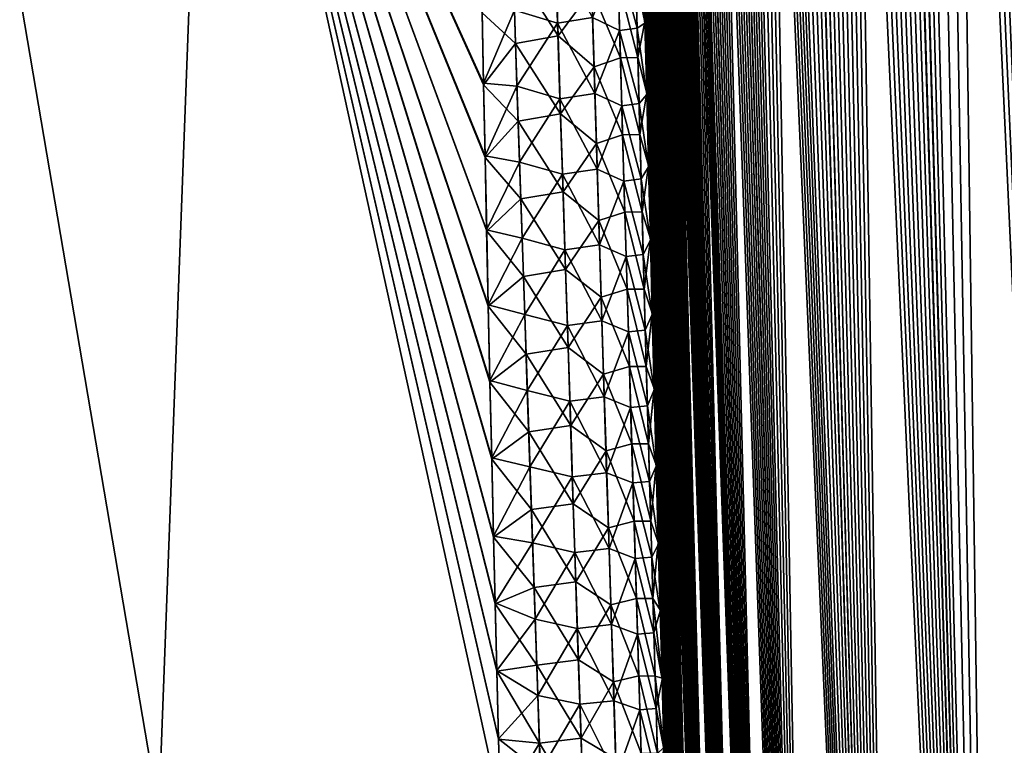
# Model space of a CAD drawing. Header units: metres. Extents: x -109 to 109, y -505 to 40.
# Tile 269 of 331: x 88 to 93.09, y -93.3 to -89.54. Entities that reach past the tile are written whole.
import ezdxf

# ---------------------------------------------------------------- set-up
doc = ezdxf.new("R2010")
doc.units = ezdxf.units.M
doc.layers.add('solid_K244224000C74', color=7, linetype='CONTINUOUS')

msp = doc.modelspace()

# ---------------------------------------------------------------- linework, layer by layer
at = {"layer": 'solid_K244224000C74'}
for points in [[(93.687553, -102.819359, -10.722473), (92.727654, -68.240898, -9.957873), (92.850319, -68.195557, -9.731326)], [(94.380264, -102.819321, 9.522743), (92.856941, -68.193947, 9.719368), (92.734947, -68.23732, 9.944122)], [(93.687553, -102.819359, -10.722473), (92.850319, -68.195557, -9.731326), (92.975037, -68.180695, -9.510736)], [(94.380264, -102.819321, 9.522743), (92.981041, -68.180748, 9.500344), (92.856941, -68.193947, 9.719368)], [(93.687553, -102.819359, -10.722473), (92.975037, -68.180695, -9.510736), (93.103722, -68.195732, -9.292484)], [(94.380264, -102.819321, 9.522743), (93.109276, -68.197083, 9.283277), (92.981041, -68.180748, 9.500344)], [(93.687553, -102.819359, -10.722473), (92.605217, -68.319817, -10.194491), (92.727654, -68.240898, -9.957873)], [(93.687683, -102.819366, 10.722225), (92.734947, -68.23732, 9.944122), (92.613121, -68.31356, 10.178873)], [(93.687683, -102.819366, 10.722225), (94.380264, -102.819321, 9.522743), (92.734947, -68.23732, 9.944122)], [(93.085175, -102.718887, -11.972528), (92.482307, -68.437492, -10.443848), (92.605217, -68.319817, -10.194491)], [(93.687683, -102.819366, 10.722225), (92.613121, -68.31356, 10.178873), (92.49041, -68.428444, 10.427011)], [(93.687553, -102.819359, -10.722473), (93.085175, -102.718887, -11.972528), (92.605217, -68.319817, -10.194491)], [(93.085175, -102.718887, -11.972528), (92.359482, -68.598389, -10.706372), (92.482307, -68.437492, -10.443848)], [(93.687683, -102.819366, 10.722225), (92.49041, -68.428444, 10.427011), (92.367126, -68.587082, 10.689607)], [(93.085175, -102.718887, -11.972528), (92.237717, -68.80648, -10.981615), (92.359482, -68.598389, -10.706372)], [(93.687683, -102.819366, 10.722225), (92.367126, -68.587082, 10.689607), (92.244301, -68.793823, 10.966308)], [(93.085175, -102.718887, -11.972528), (92.177711, -68.929382, -11.123451), (92.237717, -68.80648, -10.981615)], [(93.687683, -102.819366, 10.722225), (92.244301, -68.793823, 10.966308), (92.183815, -68.916214, 11.108828)], [(93.687683, -102.819366, 10.722225), (92.183815, -68.916214, 11.108828), (92.124107, -69.051445, 11.253963)], [(93.085175, -102.718887, -11.972528), (92.118477, -69.065025, -11.267893), (92.177711, -68.929382, -11.123451)], [(93.085175, -102.718887, -11.972528), (92.060333, -69.214005, -11.414376), (92.118477, -69.065025, -11.267893)], [(93.085228, -102.718903, 11.972405), (92.124107, -69.051445, 11.253963), (92.065521, -69.200081, 11.401098)], [(93.085228, -102.718903, 11.972405), (93.687683, -102.819366, 10.722225), (92.124107, -69.051445, 11.253963)], [(92.575287, -102.516273, -13.271167), (92.003227, -69.376099, -11.563077), (92.060333, -69.214005, -11.414376)], [(93.085228, -102.718903, 11.972405), (92.065521, -69.200081, 11.401098), (92.008018, -69.361885, 11.550406)], [(93.085175, -102.718887, -11.972528), (92.575287, -102.516273, -13.271167), (92.060333, -69.214005, -11.414376)], [(92.575287, -102.516273, -13.271167), (91.947357, -69.551849, -11.71372), (92.003227, -69.376099, -11.563077)], [(93.085228, -102.718903, 11.972405), (92.008018, -69.361885, 11.550406), (91.951752, -69.537445, 11.701672)], [(92.575287, -102.516273, -13.271167), (91.892822, -69.741516, -11.866115), (91.947357, -69.551849, -11.71372)], [(93.085228, -102.718903, 11.972405), (91.951752, -69.537445, 11.701672), (91.89682, -69.727036, 11.854755)], [(93.085228, -102.718903, 11.972405), (91.89682, -69.727036, 11.854755), (91.843239, -69.930588, 12.009709)], [(92.575287, -102.516273, -13.271167), (91.839638, -69.945023, -12.020344), (91.892822, -69.741516, -11.866115)], [(93.085228, -102.718903, 11.972405), (91.843239, -69.930588, 12.009709), (91.791153, -70.148834, 12.166296)], [(92.575287, -102.516273, -13.271167), (91.787926, -70.163132, -12.176224), (91.839638, -69.945023, -12.020344)], [(92.575287, -102.516273, -13.271167), (91.737694, -70.39566, -12.333764), (91.787926, -70.163132, -12.176224)], [(93.085228, -102.718903, 11.972405), (91.791153, -70.148834, 12.166296), (91.740585, -70.381607, 12.324515)], [(92.575287, -102.516273, -13.271167), (91.689018, -70.643066, -12.49292), (91.737694, -70.39566, -12.333764)], [(93.085228, -102.718903, 11.972405), (91.740585, -70.381607, 12.324515), (91.691589, -70.629356, 12.484334)], [(92.575287, -102.516273, -13.271167), (91.641975, -70.906036, -12.653593), (91.689018, -70.643066, -12.49292)], [(93.085228, -102.718903, 11.972405), (91.691589, -70.629356, 12.484334), (91.644249, -70.892731, 12.645655)], [(92.575287, -102.516273, -13.271167), (91.596565, -71.184235, -12.81581), (91.641975, -70.906036, -12.653593)], [(92.575294, -102.516273, 13.271149), (91.644249, -70.892731, 12.645655), (91.598572, -71.171425, 12.808501)], [(92.575294, -102.516273, 13.271149), (93.085228, -102.718903, 11.972405), (91.644249, -70.892731, 12.645655)], [(92.161346, -102.208305, -14.616208), (91.552879, -71.478668, -12.979512), (91.596565, -71.184235, -12.81581)], [(92.575294, -102.516273, 13.271149), (91.598572, -71.171425, 12.808501), (91.554619, -71.466408, 12.972818)], [(92.575287, -102.516273, -13.271167), (92.161346, -102.208305, -14.616208), (91.596565, -71.184235, -12.81581)], [(92.575294, -102.516273, 13.271149), (91.554619, -71.466408, 12.972818), (91.512451, -71.777885, 13.138582)], [(92.161346, -102.208305, -14.616208), (91.510941, -71.789551, -13.144675), (91.552879, -71.478668, -12.979512)], [(92.161346, -102.208305, -14.616208), (91.470779, -72.116959, -13.311293), (91.510941, -71.789551, -13.144675)], [(92.575294, -102.516273, 13.271149), (91.512451, -71.777885, 13.138582), (91.472076, -72.105949, 13.305785)], [(92.161346, -102.208305, -14.616208), (91.432487, -72.462158, -13.479303), (91.470779, -72.116959, -13.311293)], [(92.575294, -102.516273, 13.271149), (91.472076, -72.105949, 13.305785), (91.433578, -72.451843, 13.474362)], [(92.161346, -102.208305, -14.616208), (91.40799, -72.701927, -13.592093), (91.432487, -72.462158, -13.479303)], [(92.575294, -102.516273, 13.271149), (91.433578, -72.451843, 13.474362), (91.408966, -72.692101, 13.587521)], [(92.161346, -102.208305, -14.616208), (91.384338, -72.9496, -13.705495), (91.40799, -72.701927, -13.592093)], [(92.575294, -102.516273, 13.271149), (91.408966, -72.692101, 13.587521), (91.385201, -72.940277, 13.701282)], [(92.575294, -102.516273, 13.271149), (91.385201, -72.940277, 13.701282), (91.362312, -73.196869, 13.815616)], [(92.161346, -102.208305, -14.616208), (91.361557, -73.205666, -13.81948), (91.384338, -72.9496, -13.705495)], [(92.575294, -102.516273, 13.271149), (91.362312, -73.196869, 13.815616), (91.34034, -73.462181, 13.930505)], [(92.161346, -102.208305, -14.616208), (91.339684, -73.470436, -13.934031), (91.361557, -73.205666, -13.81948)], [(92.161346, -102.208305, -14.616208), (91.318672, -73.743416, -14.049176), (91.339684, -73.470436, -13.934031)], [(92.575294, -102.516273, 13.271149), (91.34034, -73.462181, 13.930505), (91.319244, -73.73571, 14.045978)], [(92.161346, -102.208305, -14.616208), (91.298576, -74.024963, -14.164884), (91.318672, -73.743416, -14.049176)], [(92.161339, -102.208298, 14.616241), (91.319244, -73.73571, 14.045978), (91.299057, -74.01783, 14.162003)], [(92.161339, -102.208298, 14.616241), (92.575294, -102.516273, 13.271149), (91.319244, -73.73571, 14.045978)], [(91.991692, -102.013245, -15.30547), (91.279404, -74.315659, -14.281111), (91.298576, -74.024963, -14.164884)], [(92.161339, -102.208298, 14.616241), (91.299057, -74.01783, 14.162003), (91.279823, -74.309105, 14.278535)], [(92.161346, -102.208305, -14.616208), (91.991692, -102.013245, -15.30547), (91.298576, -74.024963, -14.164884)], [(91.991692, -102.013245, -15.30547), (91.2612, -74.615837, -14.397833), (91.279404, -74.315659, -14.281111)], [(92.161339, -102.208298, 14.616241), (91.279823, -74.309105, 14.278535), (91.261543, -74.609863, 14.395551)], [(91.991692, -102.013245, -15.30547), (91.243927, -74.924911, -14.515097), (91.2612, -74.615837, -14.397833)], [(92.161339, -102.208298, 14.616241), (91.261543, -74.609863, 14.395551), (91.244209, -74.919533, 14.513095)], [(91.991692, -102.013245, -15.30547), (91.227608, -75.243347, -14.632849), (91.243927, -74.924911, -14.515097)], [(92.161339, -102.208298, 14.616241), (91.244209, -74.919533, 14.513095), (91.227844, -75.238571, 14.631117)], [(92.161339, -102.208298, 14.616241), (91.227844, -75.238571, 14.631117), (91.212486, -75.567635, 14.749548)], [(91.991692, -102.013245, -15.30547), (91.212296, -75.5718, -14.751021), (91.227608, -75.243347, -14.632849)], [(91.991692, -102.013245, -15.30547), (91.198013, -75.910622, -14.869582), (91.212296, -75.5718, -14.751021)], [(91.991684, -102.013237, 15.305506), (91.212486, -75.567635, 14.749548), (91.198158, -75.907059, 14.868356)], [(91.991684, -102.013237, 15.305506), (92.161339, -102.208298, 14.616241), (91.212486, -75.567635, 14.749548)], [(91.847855, -101.790222, -16.005117), (91.184715, -76.259148, -14.9886), (91.198013, -75.910622, -14.869582)], [(91.991684, -102.013237, 15.305506), (91.198158, -75.907059, 14.868356), (91.184822, -76.256195, 14.98761)], [(91.991692, -102.013245, -15.30547), (91.847855, -101.790222, -16.005117), (91.198013, -75.910622, -14.869582)], [(91.847855, -101.790222, -16.005117), (91.17244, -76.61795, -15.107995), (91.184715, -76.259148, -14.9886)], [(91.991684, -102.013237, 15.305506), (91.184822, -76.256195, 14.98761), (91.172516, -76.615616, 15.107229)], [(91.991684, -102.013237, 15.305506), (91.172516, -76.615616, 15.107229), (91.161293, -76.986061, 15.227113)], [(91.847855, -101.790222, -16.005117), (91.16124, -76.987785, -15.227665), (91.17244, -76.61795, -15.107995)], [(91.847855, -101.790222, -16.005117), (91.153564, -77.272713, -15.317557), (91.16124, -76.987785, -15.227665)], [(91.991684, -102.013237, 15.305506), (91.161293, -76.986061, 15.227113), (91.153595, -77.271439, 15.317158)], [(91.847855, -101.790222, -16.005117), (91.146469, -77.56356, -15.407648), (91.153564, -77.272713, -15.317557)], [(91.991684, -102.013237, 15.305506), (91.153595, -77.271439, 15.317158), (91.146492, -77.562737, 15.407394)], [(91.847855, -101.790222, -16.005117), (91.139977, -77.86055, -15.497899), (91.146469, -77.56356, -15.407648)], [(91.991684, -102.013237, 15.305506), (91.146492, -77.562737, 15.407394), (91.139984, -77.860176, 15.497785)], [(91.991684, -102.013237, 15.305506), (91.139984, -77.860176, 15.497785), (91.134102, -78.164101, 15.588267)], [(91.847855, -101.790222, -16.005117), (91.134102, -78.164032, -15.588249), (91.139977, -77.86055, -15.497899)], [(91.847847, -101.790215, 16.005148), (91.134102, -78.164101, 15.588267), (91.12886, -78.474892, 15.67878)], [(91.847855, -101.790222, -16.005117), (91.128868, -78.474373, -15.678636), (91.134102, -78.164032, -15.588249)], [(91.847847, -101.790215, 16.005148), (91.991684, -102.013237, 15.305506), (91.134102, -78.164101, 15.588267)], [(91.847847, -101.790215, 16.005148), (91.12886, -78.474892, 15.67878), (91.124283, -78.792862, 15.769264)], [(91.730461, -101.537865, -16.715139), (91.12429, -78.791916, -15.769001), (91.128868, -78.474373, -15.678636)], [(91.847855, -101.790222, -16.005117), (91.730461, -101.537865, -16.715139), (91.128868, -78.474373, -15.678636)], [(91.847847, -101.790215, 16.005148), (91.124283, -78.792862, 15.769264), (91.120331, -79.117493, 15.859822)], [(91.730461, -101.537865, -16.715139), (91.120346, -79.116112, -15.859447), (91.12429, -78.791916, -15.769001)], [(91.847847, -101.790215, 16.005148), (91.120331, -79.117493, 15.859822), (91.117004, -79.448753, 15.950448)], [(91.730461, -101.537865, -16.715139), (91.11702, -79.44696, -15.949965), (91.120346, -79.116112, -15.859447)], [(91.847847, -101.790215, 16.005148), (91.117004, -79.448753, 15.950448), (91.114326, -79.787079, 16.041052)], [(91.730461, -101.537865, -16.715139), (91.114342, -79.784859, -16.040472), (91.11702, -79.44696, -15.949965)], [(91.847847, -101.790215, 16.005148), (91.114326, -79.787079, 16.041052), (91.11232, -80.132874, 16.13155)], [(91.730461, -101.537865, -16.715139), (91.112335, -80.130249, -16.130877), (91.114342, -79.784859, -16.040472)], [(91.847847, -101.790215, 16.005148), (91.11232, -80.132874, 16.13155), (91.111008, -80.486557, 16.221849)], [(91.730461, -101.537865, -16.715139), (91.111015, -80.483543, -16.221092), (91.112335, -80.130249, -16.130877)], [(91.847847, -101.790215, 16.005148), (91.111008, -80.486557, 16.221849), (91.110367, -80.84787, 16.312019)], [(91.730461, -101.537865, -16.715139), (91.110374, -80.844475, -16.311184), (91.111015, -80.483543, -16.221092)], [(91.730461, -101.537865, -16.715139), (91.110367, -81.212616, -16.401237), (91.110374, -80.844475, -16.311184)], [(91.730453, -101.537849, 16.71517), (91.110367, -80.84787, 16.312019), (91.110374, -81.216393, 16.402145)], [(91.730453, -101.537849, 16.71517), (91.847847, -101.790215, 16.005148), (91.110367, -80.84787, 16.312019)], [(91.640373, -101.255722, -17.434717), (91.111031, -81.588463, -16.491133), (91.110367, -81.212616, -16.401237)], [(91.730461, -101.537865, -16.715139), (91.640373, -101.255722, -17.434717), (91.110367, -81.212616, -16.401237)], [(91.730453, -101.537849, 16.71517), (91.110374, -81.216393, 16.402145), (91.111046, -81.592598, 16.492104)], [(91.640373, -101.255722, -17.434717), (91.112389, -81.972496, -16.580748), (91.111031, -81.588463, -16.491133)], [(91.730453, -101.537849, 16.71517), (91.111046, -81.592598, 16.492104), (91.112411, -81.976982, 16.581776)], [(91.640373, -101.255722, -17.434717), (91.114471, -82.365196, -16.66996), (91.112389, -81.972496, -16.580748)], [(91.730453, -101.537849, 16.71517), (91.112411, -81.976982, 16.581776), (91.114494, -82.370018, 16.67104)], [(91.640373, -101.255722, -17.434717), (91.116646, -82.685738, -16.741011), (91.114471, -82.365196, -16.66996)], [(91.730453, -101.537849, 16.71517), (91.114494, -82.370018, 16.67104), (91.116684, -82.690811, 16.742126)], [(91.640373, -101.255722, -17.434717), (91.119247, -83.011337, -16.811941), (91.116646, -82.685738, -16.741011)], [(91.730453, -101.537849, 16.71517), (91.116684, -82.690811, 16.742126), (91.119293, -83.016655, 16.813086)], [(91.640373, -101.255722, -17.434717), (91.122269, -83.342171, -16.882694), (91.119247, -83.011337, -16.811941)], [(91.730453, -101.537849, 16.71517), (91.119293, -83.016655, 16.813086), (91.122322, -83.347733, 16.883865)], [(91.640373, -101.255722, -17.434717), (91.12574, -83.678543, -16.953184), (91.122269, -83.342171, -16.882694)], [(91.730453, -101.537849, 16.71517), (91.122322, -83.347733, 16.883865), (91.125801, -83.684326, 16.954378)], [(91.640373, -101.255722, -17.434717), (91.129662, -84.020729, -17.023327), (91.12574, -83.678543, -16.953184)], [(91.730453, -101.537849, 16.71517), (91.125801, -83.684326, 16.954378), (91.129738, -84.026726, 17.024536)], [(91.640373, -101.255722, -17.434717), (91.134056, -84.369026, -17.093033), (91.129662, -84.020729, -17.023327)], [(91.730453, -101.537849, 16.71517), (91.129738, -84.026726, 17.024536), (91.134132, -84.375229, 17.094257)], [(91.640373, -101.255722, -17.434717), (91.138924, -84.723732, -17.162222), (91.134056, -84.369026, -17.093033)], [(91.640366, -101.255707, 17.434746), (91.134132, -84.375229, 17.094257), (91.139015, -84.730118, 17.163454)], [(91.640366, -101.255707, 17.434746), (91.730453, -101.537849, 16.71517), (91.134132, -84.375229, 17.094257)], [(91.578362, -100.94191, -18.163813), (91.144249, -85.084473, -17.231009), (91.138924, -84.723732, -17.162222)], [(91.640373, -101.255722, -17.434717), (91.578362, -100.94191, -18.163813), (91.138924, -84.723732, -17.162222)], [(91.640366, -101.255707, 17.434746), (91.139015, -84.730118, 17.163454), (91.144348, -85.091026, 17.232246)], [(91.578362, -100.94191, -18.163813), (91.149986, -85.450851, -17.299515), (91.144249, -85.084473, -17.231009)], [(91.640366, -101.255707, 17.434746), (91.144348, -85.091026, 17.232246), (91.150101, -85.457573, 17.300753)], [(91.578362, -100.94191, -18.163813), (91.156174, -85.823227, -17.367622), (91.149986, -85.450851, -17.299515)], [(91.640366, -101.255707, 17.434746), (91.150101, -85.457573, 17.300753), (91.156288, -85.830086, 17.368856)], [(91.578362, -100.94191, -18.163813), (91.162804, -86.20192, -17.435213), (91.156174, -85.823227, -17.367622)], [(91.640366, -101.255707, 17.434746), (91.156288, -85.830086, 17.368856), (91.161797, -86.145325, 17.425217)], [(91.640366, -101.255707, 17.434746), (91.161797, -86.145325, 17.425217), (91.167618, -86.465149, 17.481148)], [(91.578362, -100.94191, -18.163813), (91.169907, -86.587288, -17.502171), (91.162804, -86.20192, -17.435213)], [(91.640366, -101.255707, 17.434746), (91.167618, -86.465149, 17.481148), (91.173775, -86.789742, 17.536581)], [(91.578362, -100.94191, -18.163813), (91.177483, -86.979668, -17.568377), (91.169907, -86.587288, -17.502171)], [(88.71682, -93.64727, -21.160152), (86.855568, -93.622734, -22.127859), (87.53981, -86.734787, -20.779823)], [(86.855568, -93.622734, 22.127859), (88.71682, -93.64727, 21.160151), (87.53981, -86.734787, 20.779823)], [(88.71682, -93.64727, -21.160152), (87.53981, -86.734787, -20.779823), (88.975952, -86.734787, -19.950666)], [(88.71682, -93.64727, 21.160151), (88.975952, -86.734787, 19.950665), (87.53981, -86.734787, 20.779823)], [(90.485504, -93.622719, -20.03211), (88.71682, -93.64727, -21.160152), (88.975952, -86.734787, -19.950666)], [(88.71682, -93.64727, 21.160151), (90.485504, -93.622734, 20.032114), (88.975952, -86.734787, 19.950665)], [(90.476593, -93.266693, -19.993149), (90.485504, -93.622719, -20.03211), (88.975952, -86.734787, -19.950666)], [(90.467857, -92.914543, -19.953306), (90.476593, -93.266693, -19.993149), (88.975952, -86.734787, -19.950666)], [(90.459259, -92.566101, -19.912624), (90.467857, -92.914543, -19.953306), (88.975952, -86.734787, -19.950666)], [(90.45076, -92.221184, -19.871141), (90.459259, -92.566101, -19.912624), (88.975952, -86.734787, -19.950666)], [(90.441002, -91.816116, -19.820734), (90.45076, -92.221184, -19.871141), (88.975952, -86.734787, -19.950666)], [(90.431732, -91.417168, -19.769224), (90.441002, -91.816116, -19.820734), (88.975952, -86.734787, -19.950666)], [(90.42292, -91.024086, -19.716665), (90.431732, -91.417168, -19.769224), (88.975952, -86.734787, -19.950666)], [(90.414536, -90.636635, -19.663105), (90.42292, -91.024086, -19.716665), (88.975952, -86.734787, -19.950666)], [(90.406532, -90.254585, -19.608593), (90.414536, -90.636635, -19.663105), (88.975952, -86.734787, -19.950666)], [(90.39888, -89.877686, -19.553173), (90.406532, -90.254585, -19.608593), (88.975952, -86.734787, -19.950666)], [(90.391541, -89.505699, -19.496889), (90.39888, -89.877686, -19.553173), (88.975952, -86.734787, -19.950666)], [(90.398705, -89.869194, 19.55191), (90.391365, -89.496872, 19.495537), (88.975952, -86.734787, 19.950665)], [(90.406357, -90.246429, 19.607414), (90.398705, -89.869194, 19.55191), (88.975952, -86.734787, 19.950665)], [(90.41436, -90.628822, 19.66201), (90.406357, -90.246429, 19.607414), (88.975952, -86.734787, 19.950665)], [(90.422752, -91.016609, 19.715651), (90.41436, -90.628822, 19.66201), (88.975952, -86.734787, 19.950665)], [(90.431572, -91.410034, 19.768288), (90.422752, -91.016609, 19.715651), (88.975952, -86.734787, 19.950665)], [(90.440842, -91.809334, 19.819874), (90.431572, -91.410034, 19.768288), (88.975952, -86.734787, 19.950665)], [(90.450607, -92.214745, 19.870352), (90.440842, -91.809334, 19.819874), (88.975952, -86.734787, 19.950665)], [(90.459137, -92.561226, 19.912046), (90.450607, -92.214745, 19.870352), (88.975952, -86.734787, 19.950665)], [(90.467773, -92.91127, 19.95293), (90.459137, -92.561226, 19.912046), (88.975952, -86.734787, 19.950665)], [(90.476547, -93.265045, 19.992966), (90.467773, -92.91127, 19.95293), (88.975952, -86.734787, 19.950665)], [(90.485504, -93.622734, 20.032114), (90.476547, -93.265045, 19.992966), (88.975952, -86.734787, 19.950665)], [(91.640366, -101.255707, 17.434746), (91.173775, -86.789742, 17.536581), (91.18026, -87.119308, 17.59145)], [(91.578362, -100.94191, -18.163813), (91.185539, -87.379288, -17.633757), (91.177483, -86.979668, -17.568377)], [(91.640366, -101.255707, 17.434746), (91.18026, -87.119308, 17.59145), (91.187073, -87.453804, 17.645775)], [(91.578362, -100.94191, -18.163813), (91.194023, -87.785294, -17.698624), (91.185539, -87.379288, -17.633757)], [(91.640366, -101.255707, 17.434746), (91.187073, -87.453804, 17.645775), (91.194176, -87.792625, 17.69978)], [(91.578362, -100.94191, -18.163813), (91.201416, -88.128563, -17.752262), (91.194023, -87.785294, -17.698624)], [(91.640366, -101.255707, 17.434746), (91.194176, -87.792625, 17.69978), (91.201576, -88.135933, 17.753395)], [(91.578362, -100.94191, -18.163813), (91.209106, -88.476578, -17.80542), (91.201416, -88.128563, -17.752262)], [(91.640366, -101.255707, 17.434746), (91.201576, -88.135933, 17.753395), (91.209274, -88.483971, 17.806528)], [(91.578362, -100.94191, -18.163813), (91.21711, -88.829559, -17.858006), (91.209106, -88.476578, -17.80542)], [(91.640366, -101.255707, 17.434746), (91.209274, -88.483971, 17.806528), (91.217285, -88.83696, 17.859085)], [(91.578362, -100.94191, -18.163813), (91.225433, -89.187752, -17.909922), (91.21711, -88.829559, -17.858006)], [(91.640366, -101.255707, 17.434746), (91.217285, -88.83696, 17.859085), (91.225609, -89.195145, 17.910973)], [(90.781631, -89.558533, 19.140375), (90.769234, -89.167503, 19.084707), (90.558441, -89.491661, 19.361511)], [(90.962654, -89.530029, 18.873135), (90.769234, -89.167503, 19.084707), (90.781631, -89.558533, 19.140375)], [(91.102768, -89.596008, 18.593098), (91.091812, -89.206093, 18.538315), (90.962654, -89.530029, 18.873135)], [(91.19342, -89.58387, 18.283426), (91.183273, -89.193336, 18.228584), (91.091812, -89.206093, 18.538315)], [(91.19342, -89.58387, 18.283426), (91.091812, -89.206093, 18.538315), (91.102768, -89.596008, 18.593098)], [(91.183273, -89.193336, 18.228584), (91.234261, -89.558754, 17.962097), (91.225609, -89.195145, 17.910973)], [(91.19342, -89.58387, 18.283426), (91.234261, -89.558754, 17.962097), (91.183273, -89.193336, 18.228584)], [(91.187164, -89.336952, -18.248079), (91.225433, -89.187752, -17.909922), (91.234085, -89.551384, -17.961077)], [(91.578362, -100.94191, -18.163813), (91.234085, -89.551384, -17.961077), (91.225433, -89.187752, -17.909922)], [(91.640366, -101.255707, 17.434746), (91.225609, -89.195145, 17.910973), (91.234261, -89.558754, 17.962097)], [(90.771408, -89.221603, -19.091934), (90.784218, -89.624695, -19.149048), (90.551231, -89.26223, -19.328245)], [(90.958786, -89.387444, -18.852398), (90.784218, -89.624695, -19.149048), (90.771408, -89.221603, -19.091934)], [(90.551231, -89.26223, -19.328245), (90.564606, -89.663887, -19.385464), (90.391541, -89.505699, -19.496889)], [(90.784218, -89.624695, -19.149048), (90.564606, -89.663887, -19.385464), (90.551231, -89.26223, -19.328245)], [(90.958786, -89.387444, -18.852398), (91.095848, -89.339149, -18.556381), (91.107109, -89.738312, -18.611876)], [(91.187164, -89.336952, -18.248079), (91.197617, -89.736397, -18.303541), (91.095848, -89.339149, -18.556381)], [(91.197617, -89.736397, -18.303541), (91.107109, -89.738312, -18.611876), (91.095848, -89.339149, -18.556381)], [(91.187164, -89.336952, -18.248079), (91.234085, -89.551384, -17.961077), (91.197617, -89.736397, -18.303541)], [(90.958786, -89.387444, -18.852398), (90.970772, -89.784767, -18.90766), (90.784218, -89.624695, -19.149048)], [(90.958786, -89.387444, -18.852398), (91.107109, -89.738312, -18.611876), (90.970772, -89.784767, -18.90766)], [(90.558441, -89.491661, 19.361511), (90.391365, -89.496872, 19.495537), (90.398705, -89.869194, 19.55191)], [(90.564606, -89.663887, -19.385464), (90.39888, -89.877686, -19.553173), (90.391541, -89.505699, -19.496889)], [(90.571571, -89.885231, 19.416649), (90.558441, -89.491661, 19.361511), (90.398705, -89.869194, 19.55191)], [(90.781631, -89.558533, 19.140375), (90.558441, -89.491661, 19.361511), (90.571571, -89.885231, 19.416649)], [(90.794136, -89.949753, 19.19445), (90.781631, -89.558533, 19.140375), (90.571571, -89.885231, 19.416649)], [(90.974533, -89.922333, 18.927135), (90.962654, -89.530029, 18.873135), (90.781631, -89.558533, 19.140375)], [(90.974533, -89.922333, 18.927135), (90.781631, -89.558533, 19.140375), (90.794136, -89.949753, 19.19445)], [(91.102768, -89.596008, 18.593098), (90.962654, -89.530029, 18.873135), (90.974533, -89.922333, 18.927135)], [(91.19342, -89.58387, 18.283426), (91.24324, -89.928024, 18.012365), (91.234261, -89.558754, 17.962097)], [(91.197617, -89.736397, -18.303541), (91.234085, -89.551384, -17.961077), (91.243065, -89.920692, -18.011377)], [(91.578362, -100.94191, -18.163813), (91.243065, -89.920692, -18.011377), (91.234085, -89.551384, -17.961077)], [(91.578362, -100.941902, 18.16383), (91.234261, -89.558754, 17.962097), (91.24324, -89.928024, 18.012365)], [(91.578362, -100.941902, 18.16383), (91.640366, -101.255707, 17.434746), (91.234261, -89.558754, 17.962097)], [(91.113869, -89.986137, 18.646322), (91.102768, -89.596008, 18.593098), (90.974533, -89.922333, 18.927135)], [(91.203751, -89.974632, 18.336712), (91.19342, -89.58387, 18.283426), (91.102768, -89.596008, 18.593098)], [(91.203751, -89.974632, 18.336712), (91.102768, -89.596008, 18.593098), (91.113869, -89.986137, 18.646322)], [(91.203751, -89.974632, 18.336712), (91.24324, -89.928024, 18.012365), (91.19342, -89.58387, 18.283426)], [(90.564606, -89.663887, -19.385464), (90.578064, -90.065742, -19.44099), (90.39888, -89.877686, -19.553173)], [(90.784218, -89.624695, -19.149048), (90.797134, -90.028, -19.204472), (90.564606, -89.663887, -19.385464)], [(90.797134, -90.028, -19.204472), (90.578064, -90.065742, -19.44099), (90.564606, -89.663887, -19.385464)], [(90.970772, -89.784767, -18.90766), (90.797134, -90.028, -19.204472), (90.784218, -89.624695, -19.149048)], [(90.970772, -89.784767, -18.90766), (91.107109, -89.738312, -18.611876), (91.118538, -90.137703, -18.665741)], [(91.197617, -89.736397, -18.303541), (91.208252, -90.13607, -18.357378), (91.107109, -89.738312, -18.611876)], [(91.208252, -90.13607, -18.357378), (91.118538, -90.137703, -18.665741), (91.107109, -89.738312, -18.611876)], [(91.197617, -89.736397, -18.303541), (91.243065, -89.920692, -18.011377), (91.208252, -90.13607, -18.357378)], [(90.970772, -89.784767, -18.90766), (90.982887, -90.182304, -18.9613), (90.797134, -90.028, -19.204472)], [(90.970772, -89.784767, -18.90766), (91.118538, -90.137703, -18.665741), (90.982887, -90.182304, -18.9613)], [(90.571571, -89.885231, 19.416649), (90.398705, -89.869194, 19.55191), (90.406357, -90.246429, 19.607414)], [(90.578064, -90.065742, -19.44099), (90.406532, -90.254585, -19.608593), (90.39888, -89.877686, -19.553173)], [(90.584793, -90.278992, 19.470167), (90.571571, -89.885231, 19.416649), (90.406357, -90.246429, 19.607414)], [(90.794136, -89.949753, 19.19445), (90.571571, -89.885231, 19.416649), (90.584793, -90.278992, 19.470167)], [(91.208252, -90.13607, -18.357378), (91.243065, -89.920692, -18.011377), (91.252357, -90.29554, -18.06089)], [(91.545441, -100.596848, -18.901022), (91.252357, -90.29554, -18.06089), (91.243065, -89.920692, -18.011377)], [(91.578362, -100.94191, -18.163813), (91.545441, -100.596848, -18.901022), (91.243065, -89.920692, -18.011377)], [(90.80674, -90.341171, 19.246948), (90.794136, -89.949753, 19.19445), (90.584793, -90.278992, 19.470167)], [(90.986526, -90.314842, 18.979561), (90.974533, -89.922333, 18.927135), (90.794136, -89.949753, 19.19445)], [(90.986526, -90.314842, 18.979561), (90.794136, -89.949753, 19.19445), (90.80674, -90.341171, 19.246948)], [(91.113869, -89.986137, 18.646322), (90.974533, -89.922333, 18.927135), (90.986526, -90.314842, 18.979561)], [(91.203751, -89.974632, 18.336712), (91.252541, -90.302811, 18.061842), (91.24324, -89.928024, 18.012365)], [(91.578362, -100.941902, 18.16383), (91.24324, -89.928024, 18.012365), (91.252541, -90.302811, 18.061842)], [(91.125114, -90.376472, 18.698), (91.113869, -89.986137, 18.646322), (90.986526, -90.314842, 18.979561)], [(91.214249, -90.365616, 18.388449), (91.203751, -89.974632, 18.336712), (91.113869, -89.986137, 18.646322)], [(91.214249, -90.365616, 18.388449), (91.113869, -89.986137, 18.646322), (91.125114, -90.376472, 18.698)], [(91.214249, -90.365616, 18.388449), (91.252541, -90.302811, 18.061842), (91.203751, -89.974632, 18.336712)], [(90.578064, -90.065742, -19.44099), (90.591614, -90.467796, -19.494835), (90.406532, -90.254585, -19.608593)], [(90.797134, -90.028, -19.204472), (90.810158, -90.431503, -19.258221), (90.578064, -90.065742, -19.44099)], [(90.810158, -90.431503, -19.258221), (90.591614, -90.467796, -19.494835), (90.578064, -90.065742, -19.44099)], [(90.982887, -90.182304, -18.9613), (90.810158, -90.431503, -19.258221), (90.797134, -90.028, -19.204472)], [(90.982887, -90.182304, -18.9613), (91.118538, -90.137703, -18.665741), (91.130104, -90.537308, -18.717989)], [(91.208252, -90.13607, -18.357378), (91.219055, -90.53598, -18.409601), (91.118538, -90.137703, -18.665741)], [(91.219055, -90.53598, -18.409601), (91.130104, -90.537308, -18.717989), (91.118538, -90.137703, -18.665741)], [(91.208252, -90.13607, -18.357378), (91.252357, -90.29554, -18.06089), (91.219055, -90.53598, -18.409601)], [(90.982887, -90.182304, -18.9613), (90.995125, -90.580048, -19.013329), (90.810158, -90.431503, -19.258221)], [(90.982887, -90.182304, -18.9613), (91.130104, -90.537308, -18.717989), (90.995125, -90.580048, -19.013329)], [(90.584793, -90.278992, 19.470167), (90.406357, -90.246429, 19.607414), (90.41436, -90.628822, 19.66201)], [(90.591614, -90.467796, -19.494835), (90.414536, -90.636635, -19.663105), (90.406532, -90.254585, -19.608593)], [(90.598076, -90.672928, 19.522081), (90.584793, -90.278992, 19.470167), (90.41436, -90.628822, 19.66201)], [(90.80674, -90.341171, 19.246948), (90.584793, -90.278992, 19.470167), (90.598076, -90.672928, 19.522081)], [(90.998634, -90.707542, 19.030422), (90.986526, -90.314842, 18.979561), (90.80674, -90.341171, 19.246948)], [(91.125114, -90.376472, 18.698), (90.986526, -90.314842, 18.979561), (90.998634, -90.707542, 19.030422)], [(91.214249, -90.365616, 18.388449), (91.262108, -90.682442, 18.110817), (91.252541, -90.302811, 18.061842)], [(91.219055, -90.53598, -18.409601), (91.252357, -90.29554, -18.06089), (91.261925, -90.675255, -18.109903)], [(91.545441, -100.596848, -18.901022), (91.261925, -90.675255, -18.109903), (91.252357, -90.29554, -18.06089)], [(91.578362, -100.941902, 18.16383), (91.252541, -90.302811, 18.061842), (91.262108, -90.682442, 18.110817)], [(90.819435, -90.732773, 19.297876), (90.80674, -90.341171, 19.246948), (90.598076, -90.672928, 19.522081)], [(90.998634, -90.707542, 19.030422), (90.80674, -90.341171, 19.246948), (90.819435, -90.732773, 19.297876)], [(91.13649, -90.767014, 18.74814), (91.125114, -90.376472, 18.698), (90.998634, -90.707542, 19.030422)], [(91.224907, -90.756821, 18.438648), (91.214249, -90.365616, 18.388449), (91.125114, -90.376472, 18.698)], [(91.224907, -90.756821, 18.438648), (91.125114, -90.376472, 18.698), (91.13649, -90.767014, 18.74814)], [(91.224907, -90.756821, 18.438648), (91.262108, -90.682442, 18.110817), (91.214249, -90.365616, 18.388449)], [(90.591614, -90.467796, -19.494835), (90.605232, -90.870026, -19.547012), (90.414536, -90.636635, -19.663105)], [(90.810158, -90.431503, -19.258221), (90.823273, -90.835197, -19.310303), (90.591614, -90.467796, -19.494835)], [(90.823273, -90.835197, -19.310303), (90.605232, -90.870026, -19.547012), (90.591614, -90.467796, -19.494835)], [(90.995125, -90.580048, -19.013329), (90.823273, -90.835197, -19.310303), (90.810158, -90.431503, -19.258221)], [(90.995125, -90.580048, -19.013329), (91.007462, -90.977982, -19.063759), (90.823273, -90.835197, -19.310303)], [(90.995125, -90.580048, -19.013329), (91.130104, -90.537308, -18.717989), (91.141808, -90.937126, -18.768633)], [(90.995125, -90.580048, -19.013329), (91.141808, -90.937126, -18.768633), (91.007462, -90.977982, -19.063759)], [(91.219055, -90.53598, -18.409601), (91.230026, -90.936119, -18.46022), (91.130104, -90.537308, -18.717989)], [(91.230026, -90.936119, -18.46022), (91.141808, -90.937126, -18.768633), (91.130104, -90.537308, -18.717989)], [(91.219055, -90.53598, -18.409601), (91.261925, -90.675255, -18.109903), (91.230026, -90.936119, -18.46022)], [(90.598076, -90.672928, 19.522081), (90.41436, -90.628822, 19.66201), (90.422752, -91.016609, 19.715651)], [(90.605232, -90.870026, -19.547012), (90.42292, -91.024086, -19.716665), (90.414536, -90.636635, -19.663105)], [(90.611427, -91.067047, 19.572401), (90.598076, -90.672928, 19.522081), (90.422752, -91.016609, 19.715651)], [(90.819435, -90.732773, 19.297876), (90.598076, -90.672928, 19.522081), (90.611427, -91.067047, 19.572401)], [(91.224907, -90.756821, 18.438648), (91.271965, -91.067169, 18.159178), (91.262108, -90.682442, 18.110817)], [(91.230026, -90.936119, -18.46022), (91.261925, -90.675255, -18.109903), (91.271782, -91.060066, -18.158302)], [(91.545441, -100.596848, -18.901022), (91.271782, -91.060066, -18.158302), (91.261925, -90.675255, -18.109903)], [(91.578362, -100.941902, 18.16383), (91.262108, -90.682442, 18.110817), (91.271965, -91.067169, 18.159178)], [(90.832199, -91.12455, 19.34725), (90.819435, -90.732773, 19.297876), (90.611427, -91.067047, 19.572401)], [(91.010841, -91.100433, 19.079727), (90.998634, -90.707542, 19.030422), (90.819435, -90.732773, 19.297876)], [(91.010841, -91.100433, 19.079727), (90.819435, -90.732773, 19.297876), (90.832199, -91.12455, 19.34725)], [(91.13649, -90.767014, 18.74814), (90.998634, -90.707542, 19.030422), (91.010841, -91.100433, 19.079727)], [(91.147987, -91.157745, 18.796757), (91.13649, -90.767014, 18.74814), (91.010841, -91.100433, 19.079727)], [(91.235718, -91.148224, 18.487322), (91.224907, -90.756821, 18.438648), (91.13649, -90.767014, 18.74814)], [(91.235718, -91.148224, 18.487322), (91.13649, -90.767014, 18.74814), (91.147987, -91.157745, 18.796757)], [(91.235718, -91.148224, 18.487322), (91.271965, -91.067169, 18.159178), (91.224907, -90.756821, 18.438648)], [(90.823273, -90.835197, -19.310303), (90.836464, -91.239082, -19.360737), (90.605232, -90.870026, -19.547012)], [(91.007462, -90.977982, -19.063759), (90.836464, -91.239082, -19.360737), (90.823273, -90.835197, -19.310303)], [(90.605232, -90.870026, -19.547012), (90.618904, -91.272438, -19.597536), (90.42292, -91.024086, -19.716665)], [(90.836464, -91.239082, -19.360737), (90.618904, -91.272438, -19.597536), (90.605232, -90.870026, -19.547012)], [(91.007462, -90.977982, -19.063759), (91.141808, -90.937126, -18.768633), (91.153633, -91.337143, -18.81768)], [(91.230026, -90.936119, -18.46022), (91.241142, -91.336464, -18.509249), (91.141808, -90.937126, -18.768633)], [(91.241142, -91.336464, -18.509249), (91.153633, -91.337143, -18.81768), (91.141808, -90.937126, -18.768633)], [(91.230026, -90.936119, -18.46022), (91.271782, -91.060066, -18.158302), (91.241142, -91.336464, -18.509249)], [(91.007462, -90.977982, -19.063759), (91.019897, -91.376106, -19.112604), (90.836464, -91.239082, -19.360737)], [(91.007462, -90.977982, -19.063759), (91.153633, -91.337143, -18.81768), (91.019897, -91.376106, -19.112604)], [(90.611427, -91.067047, 19.572401), (90.422752, -91.016609, 19.715651), (90.431572, -91.410034, 19.768288)], [(90.618904, -91.272438, -19.597536), (90.431732, -91.417168, -19.769224), (90.42292, -91.024086, -19.716665)], [(90.624825, -91.461327, 19.621138), (90.611427, -91.067047, 19.572401), (90.431572, -91.410034, 19.768288)], [(90.832199, -91.12455, 19.34725), (90.611427, -91.067047, 19.572401), (90.624825, -91.461327, 19.621138)], [(91.235718, -91.148224, 18.487322), (91.282112, -91.45726, 18.206795), (91.271965, -91.067169, 18.159178)], [(91.241142, -91.336464, -18.509249), (91.271782, -91.060066, -18.158302), (91.281929, -91.450256, -18.205961)], [(91.545441, -100.596848, -18.901022), (91.281929, -91.450256, -18.205961), (91.271782, -91.060066, -18.158302)], [(91.578362, -100.941902, 18.16383), (91.271965, -91.067169, 18.159178), (91.282112, -91.45726, 18.206795)], [(90.845032, -91.516502, 19.395077), (90.832199, -91.12455, 19.34725), (90.624825, -91.461327, 19.621138)], [(91.023132, -91.493507, 19.127493), (91.010841, -91.100433, 19.079727), (90.832199, -91.12455, 19.34725)], [(91.023132, -91.493507, 19.127493), (90.832199, -91.12455, 19.34725), (90.845032, -91.516502, 19.395077)], [(91.147987, -91.157745, 18.796757), (91.010841, -91.100433, 19.079727), (91.023132, -91.493507, 19.127493)], [(91.159599, -91.548676, 18.843857), (91.147987, -91.157745, 18.796757), (91.023132, -91.493507, 19.127493)], [(91.246658, -91.539833, 18.534479), (91.235718, -91.148224, 18.487322), (91.147987, -91.157745, 18.796757)], [(91.246658, -91.539833, 18.534479), (91.147987, -91.157745, 18.796757), (91.159599, -91.548676, 18.843857)], [(91.246658, -91.539833, 18.534479), (91.282112, -91.45726, 18.206795), (91.235718, -91.148224, 18.487322)], [(90.836464, -91.239082, -19.360737), (90.849724, -91.64315, -19.409531), (90.618904, -91.272438, -19.597536)], [(91.019897, -91.376106, -19.112604), (90.849724, -91.64315, -19.409531), (90.836464, -91.239082, -19.360737)], [(90.618904, -91.272438, -19.597536), (90.632622, -91.675026, -19.646416), (90.431732, -91.417168, -19.769224)], [(90.849724, -91.64315, -19.409531), (90.632622, -91.675026, -19.646416), (90.618904, -91.272438, -19.597536)], [(91.019897, -91.376106, -19.112604), (91.153633, -91.337143, -18.81768), (91.165565, -91.737358, -18.865149)], [(91.241142, -91.336464, -18.509249), (91.252403, -91.737015, -18.556698), (91.153633, -91.337143, -18.81768)], [(91.252403, -91.737015, -18.556698), (91.165565, -91.737358, -18.865149), (91.153633, -91.337143, -18.81768)], [(91.241142, -91.336464, -18.509249), (91.281929, -91.450256, -18.205961), (91.252403, -91.737015, -18.556698)], [(91.019897, -91.376106, -19.112604), (91.032417, -91.774414, -19.159872), (90.849724, -91.64315, -19.409531)], [(91.019897, -91.376106, -19.112604), (91.165565, -91.737358, -18.865149), (91.032417, -91.774414, -19.159872)], [(90.624825, -91.461327, 19.621138), (90.431572, -91.410034, 19.768288), (90.440842, -91.809334, 19.819874)], [(90.632622, -91.675026, -19.646416), (90.441002, -91.816116, -19.820734), (90.431732, -91.417168, -19.769224)], [(91.252403, -91.737015, -18.556698), (91.281929, -91.450256, -18.205961), (91.292374, -91.846115, -18.252747)], [(91.545441, -100.596848, -18.901022), (91.292374, -91.846115, -18.252747), (91.281929, -91.450256, -18.205961)], [(90.63826, -91.855774, 19.668306), (90.624825, -91.461327, 19.621138), (90.440842, -91.809334, 19.819874)], [(90.845032, -91.516502, 19.395077), (90.624825, -91.461327, 19.621138), (90.63826, -91.855774, 19.668306)], [(91.035507, -91.886757, 19.173725), (91.023132, -91.493507, 19.127493), (90.845032, -91.516502, 19.395077)], [(91.159599, -91.548676, 18.843857), (91.023132, -91.493507, 19.127493), (91.035507, -91.886757, 19.173725)], [(91.246658, -91.539833, 18.534479), (91.292557, -91.852997, 18.253536), (91.282112, -91.45726, 18.206795)], [(91.578362, -100.941902, 18.16383), (91.282112, -91.45726, 18.206795), (91.292557, -91.852997, 18.253536)], [(90.857925, -91.908615, 19.441368), (90.845032, -91.516502, 19.395077), (90.63826, -91.855774, 19.668306)], [(91.035507, -91.886757, 19.173725), (90.845032, -91.516502, 19.395077), (90.857925, -91.908615, 19.441368)], [(91.171303, -91.939781, 18.88945), (91.159599, -91.548676, 18.843857), (91.035507, -91.886757, 19.173725)], [(91.257721, -91.931633, 18.58013), (91.246658, -91.539833, 18.534479), (91.159599, -91.548676, 18.843857)], [(91.257721, -91.931633, 18.58013), (91.159599, -91.548676, 18.843857), (91.171303, -91.939781, 18.88945)], [(91.257721, -91.931633, 18.58013), (91.292557, -91.852997, 18.253536), (91.246658, -91.539833, 18.534479)], [(90.849724, -91.64315, -19.409531), (90.863037, -92.047394, -19.456697), (90.632622, -91.675026, -19.646416)], [(91.032417, -91.774414, -19.159872), (90.863037, -92.047394, -19.456697), (90.849724, -91.64315, -19.409531)], [(90.632622, -91.675026, -19.646416), (90.646378, -92.077774, -19.693668), (90.441002, -91.816116, -19.820734)], [(90.863037, -92.047394, -19.456697), (90.646378, -92.077774, -19.693668), (90.632622, -91.675026, -19.646416)], [(91.032417, -91.774414, -19.159872), (91.165565, -91.737358, -18.865149), (91.177597, -92.137756, -18.911043)], [(91.252403, -91.737015, -18.556698), (91.263779, -92.137764, -18.602577), (91.165565, -91.737358, -18.865149)], [(91.263779, -92.137764, -18.602577), (91.177597, -92.137756, -18.911043), (91.165565, -91.737358, -18.865149)], [(91.252403, -91.737015, -18.556698), (91.292374, -91.846115, -18.252747), (91.263779, -92.137764, -18.602577)], [(91.032417, -91.774414, -19.159872), (91.045006, -92.172897, -19.20558), (90.863037, -92.047394, -19.456697)], [(91.032417, -91.774414, -19.159872), (91.177597, -92.137756, -18.911043), (91.045006, -92.172897, -19.20558)], [(90.63826, -91.855774, 19.668306), (90.440842, -91.809334, 19.819874), (90.450607, -92.214745, 19.870352)], [(90.646378, -92.077774, -19.693668), (90.45076, -92.221184, -19.871141), (90.441002, -91.816116, -19.820734)], [(90.651726, -92.250374, 19.713915), (90.63826, -91.855774, 19.668306), (90.450607, -92.214745, 19.870352)], [(90.857925, -91.908615, 19.441368), (90.63826, -91.855774, 19.668306), (90.651726, -92.250374, 19.713915)], [(91.257721, -91.931633, 18.58013), (91.303307, -92.254662, 18.299276), (91.292557, -91.852997, 18.253536)], [(91.263779, -92.137764, -18.602577), (91.292374, -91.846115, -18.252747), (91.303123, -92.247925, -18.298529)], [(91.545441, -100.596848, -18.901022), (91.303123, -92.247925, -18.298529), (91.292374, -91.846115, -18.252747)], [(91.578362, -100.941902, 18.16383), (91.292557, -91.852997, 18.253536), (91.303307, -92.254662, 18.299276)], [(90.870857, -92.300896, 19.486137), (90.857925, -91.908615, 19.441368), (90.651726, -92.250374, 19.713915)], [(91.047943, -92.280182, 19.218435), (91.035507, -91.886757, 19.173725), (90.857925, -91.908615, 19.441368)], [(91.047943, -92.280182, 19.218435), (90.857925, -91.908615, 19.441368), (90.870857, -92.300896, 19.486137)], [(91.171303, -91.939781, 18.88945), (91.035507, -91.886757, 19.173725), (91.047943, -92.280182, 19.218435)], [(91.183098, -92.331062, 18.933552), (91.171303, -91.939781, 18.88945), (91.047943, -92.280182, 19.218435)], [(91.268906, -92.323624, 18.624287), (91.257721, -91.931633, 18.58013), (91.171303, -91.939781, 18.88945)], [(91.268906, -92.323624, 18.624287), (91.171303, -91.939781, 18.88945), (91.183098, -92.331062, 18.933552)], [(91.268906, -92.323624, 18.624287), (91.303307, -92.254662, 18.299276), (91.257721, -91.931633, 18.58013)], [(90.863037, -92.047394, -19.456697), (90.876396, -92.451805, -19.502253), (90.646378, -92.077774, -19.693668)], [(91.045006, -92.172897, -19.20558), (90.876396, -92.451805, -19.502253), (90.863037, -92.047394, -19.456697)], [(90.646378, -92.077774, -19.693668), (90.660149, -92.48069, -19.739304), (90.45076, -92.221184, -19.871141)], [(90.876396, -92.451805, -19.502253), (90.660149, -92.48069, -19.739304), (90.646378, -92.077774, -19.693668)], [(91.045006, -92.172897, -19.20558), (91.177597, -92.137756, -18.911043), (91.189713, -92.53833, -18.955381)], [(91.275276, -92.538696, -18.6469), (91.189713, -92.53833, -18.955381), (91.177597, -92.137756, -18.911043)], [(91.263779, -92.137764, -18.602577), (91.275276, -92.538696, -18.6469), (91.177597, -92.137756, -18.911043)], [(91.263779, -92.137764, -18.602577), (91.303123, -92.247925, -18.298529), (91.275276, -92.538696, -18.6469)], [(90.651726, -92.250374, 19.713915), (90.450607, -92.214745, 19.870352), (90.459137, -92.561226, 19.912046)], [(91.045006, -92.172897, -19.20558), (91.057655, -92.571548, -19.249735), (90.876396, -92.451805, -19.502253)], [(91.045006, -92.172897, -19.20558), (91.189713, -92.53833, -18.955381), (91.057655, -92.571548, -19.249735)], [(90.660149, -92.48069, -19.739304), (90.459259, -92.566101, -19.912624), (90.45076, -92.221184, -19.871141)], [(90.665215, -92.645126, 19.757978), (90.651726, -92.250374, 19.713915), (90.459137, -92.561226, 19.912046)], [(90.870857, -92.300896, 19.486137), (90.651726, -92.250374, 19.713915), (90.665215, -92.645126, 19.757978)], [(91.268906, -92.323624, 18.624287), (91.312775, -92.603874, 18.337584), (91.303307, -92.254662, 18.299276)], [(91.275276, -92.538696, -18.6469), (91.303123, -92.247925, -18.298529), (91.312592, -92.597282, -18.336874)], [(91.545441, -100.596848, -18.901022), (91.312592, -92.597282, -18.336874), (91.303123, -92.247925, -18.298529)], [(91.578362, -100.941902, 18.16383), (91.303307, -92.254662, 18.299276), (91.312775, -92.603874, 18.337584)], [(90.883827, -92.693329, 19.529394), (90.870857, -92.300896, 19.486137), (90.665215, -92.645126, 19.757978)], [(91.06044, -92.673767, 19.261637), (91.047943, -92.280182, 19.218435), (90.870857, -92.300896, 19.486137)], [(91.06044, -92.673767, 19.261637), (90.870857, -92.300896, 19.486137), (90.883827, -92.693329, 19.529394)], [(91.183098, -92.331062, 18.933552), (91.047943, -92.280182, 19.218435), (91.06044, -92.673767, 19.261637)], [(91.194969, -92.722511, 18.976168), (91.183098, -92.331062, 18.933552), (91.06044, -92.673767, 19.261637)], [(91.280197, -92.715782, 18.666956), (91.268906, -92.323624, 18.624287), (91.183098, -92.331062, 18.933552)], [(91.280197, -92.715782, 18.666956), (91.183098, -92.331062, 18.933552), (91.194969, -92.722511, 18.976168)], [(91.280197, -92.715782, 18.666956), (91.312775, -92.603874, 18.337584), (91.268906, -92.323624, 18.624287)], [(90.876396, -92.451805, -19.502253), (90.889778, -92.856377, -19.546207), (90.660149, -92.48069, -19.739304)], [(91.057655, -92.571548, -19.249735), (90.889778, -92.856377, -19.546207), (90.876396, -92.451805, -19.502253)], [(90.660149, -92.48069, -19.739304), (90.673935, -92.883751, -19.783335), (90.459259, -92.566101, -19.912624)], [(90.889778, -92.856377, -19.546207), (90.673935, -92.883751, -19.783335), (90.660149, -92.48069, -19.739304)], [(90.665215, -92.645126, 19.757978), (90.459137, -92.561226, 19.912046), (90.467773, -92.91127, 19.95293)], [(90.673935, -92.883751, -19.783335), (90.467857, -92.914543, -19.953306), (90.459259, -92.566101, -19.912624)], [(91.057655, -92.571548, -19.249735), (91.070351, -92.970367, -19.292347), (90.889778, -92.856377, -19.546207)], [(91.057655, -92.571548, -19.249735), (91.189713, -92.53833, -18.955381), (91.201904, -92.939087, -18.998169)], [(91.057655, -92.571548, -19.249735), (91.201904, -92.939087, -18.998169), (91.070351, -92.970367, -19.292347)], [(91.286873, -92.939812, -18.689674), (91.201904, -92.939087, -18.998169), (91.189713, -92.53833, -18.955381)], [(91.275276, -92.538696, -18.6469), (91.286873, -92.939812, -18.689674), (91.189713, -92.53833, -18.955381)], [(91.275276, -92.538696, -18.6469), (91.312592, -92.597282, -18.336874), (91.322289, -92.951393, -18.374304)], [(91.275276, -92.538696, -18.6469), (91.322289, -92.951393, -18.374304), (91.286873, -92.939812, -18.689674)], [(91.280197, -92.715782, 18.666956), (91.322472, -92.957825, 18.374975), (91.312775, -92.603874, 18.337584)], [(91.545441, -100.596848, -18.901022), (91.322289, -92.951393, -18.374304), (91.312592, -92.597282, -18.336874)], [(91.578362, -100.941902, 18.16383), (91.312775, -92.603874, 18.337584), (91.322472, -92.957825, 18.374975)], [(90.678703, -93.040031, 19.800505), (90.665215, -92.645126, 19.757978), (90.467773, -92.91127, 19.95293)], [(90.883827, -92.693329, 19.529394), (90.665215, -92.645126, 19.757978), (90.678703, -93.040031, 19.800505)], [(90.89682, -93.085915, 19.57115), (90.883827, -92.693329, 19.529394), (90.678703, -93.040031, 19.800505)], [(91.072983, -93.067505, 19.303339), (91.06044, -92.673767, 19.261637), (90.883827, -92.693329, 19.529394)], [(91.072983, -93.067505, 19.303339), (90.883827, -92.693329, 19.529394), (90.89682, -93.085915, 19.57115)], [(91.194969, -92.722511, 18.976168), (91.06044, -92.673767, 19.261637), (91.072983, -93.067505, 19.303339)], [(91.206909, -93.114128, 19.017309), (91.194969, -92.722511, 18.976168), (91.072983, -93.067505, 19.303339)], [(91.291573, -93.108116, 18.708149), (91.280197, -92.715782, 18.666956), (91.194969, -92.722511, 18.976168)], [(91.291573, -93.108116, 18.708149), (91.194969, -92.722511, 18.976168), (91.206909, -93.114128, 19.017309)], [(91.291573, -93.108116, 18.708149), (91.322472, -92.957825, 18.374975), (91.280197, -92.715782, 18.666956)], [(90.889778, -92.856377, -19.546207), (90.903191, -93.261108, -19.588566), (90.673935, -92.883751, -19.783335)], [(91.070351, -92.970367, -19.292347), (90.903191, -93.261108, -19.588566), (90.889778, -92.856377, -19.546207)], [(90.678703, -93.040031, 19.800505), (90.467773, -92.91127, 19.95293), (90.476547, -93.265045, 19.992966)], [(90.673935, -92.883751, -19.783335), (90.687729, -93.286964, -19.825768), (90.467857, -92.914543, -19.953306)], [(90.687729, -93.286964, -19.825768), (90.476593, -93.266693, -19.993149), (90.467857, -92.914543, -19.953306)], [(90.903191, -93.261108, -19.588566), (90.687729, -93.286964, -19.825768), (90.673935, -92.883751, -19.783335)], [(91.070351, -92.970367, -19.292347), (91.083092, -93.369331, -19.333427), (90.903191, -93.261108, -19.588566)], [(91.070351, -92.970367, -19.292347), (91.201904, -92.939087, -18.998169), (91.214165, -93.340004, -19.039415)], [(91.070351, -92.970367, -19.292347), (91.214165, -93.340004, -19.039415), (91.083092, -93.369331, -19.333427)], [(91.298561, -93.341103, -18.730907), (91.214165, -93.340004, -19.039415), (91.201904, -92.939087, -18.998169)], [(91.286873, -92.939812, -18.689674), (91.298561, -93.341103, -18.730907), (91.201904, -92.939087, -18.998169)], [(91.286873, -92.939812, -18.689674), (91.322289, -92.951393, -18.374304), (91.332222, -93.310303, -18.410805)], [(91.286873, -92.939812, -18.689674), (91.332222, -93.310303, -18.410805), (91.298561, -93.341103, -18.730907)], [(91.291573, -93.108116, 18.708149), (91.332397, -93.316559, 18.411438), (91.322472, -92.957825, 18.374975)], [(91.545441, -100.596848, -18.901022), (91.332222, -93.310303, -18.410805), (91.322289, -92.951393, -18.374304)], [(91.578362, -100.941902, 18.16383), (91.322472, -92.957825, 18.374975), (91.332397, -93.316559, 18.411438)], [(90.692192, -93.435074, 19.841501), (90.678703, -93.040031, 19.800505), (90.476547, -93.265045, 19.992966)], [(90.89682, -93.085915, 19.57115), (90.678703, -93.040031, 19.800505), (90.692192, -93.435074, 19.841501)], [(91.085564, -93.461395, 19.343548), (91.072983, -93.067505, 19.303339), (90.89682, -93.085915, 19.57115)], [(91.206909, -93.114128, 19.017309), (91.072983, -93.067505, 19.303339), (91.085564, -93.461395, 19.343548)], [(90.909828, -93.478645, 19.61141), (90.89682, -93.085915, 19.57115), (90.692192, -93.435074, 19.841501)], [(91.085564, -93.461395, 19.343548), (90.89682, -93.085915, 19.57115), (90.909828, -93.478645, 19.61141)], [(91.21891, -93.505898, 19.056984), (91.206909, -93.114128, 19.017309), (91.085564, -93.461395, 19.343548)], [(91.30304, -93.500618, 18.747873), (91.291573, -93.108116, 18.708149), (91.206909, -93.114128, 19.017309)], [(91.30304, -93.500618, 18.747873), (91.206909, -93.114128, 19.017309), (91.21891, -93.505898, 19.056984)], [(91.30304, -93.500618, 18.747873), (91.332397, -93.316559, 18.411438), (91.291573, -93.108116, 18.708149)], [(90.692192, -93.435074, 19.841501), (90.476547, -93.265045, 19.992966), (90.485504, -93.622734, 20.032114)], [(90.687729, -93.286964, -19.825768), (90.485504, -93.622719, -20.03211), (90.476593, -93.266693, -19.993149)], [(90.903191, -93.261108, -19.588566), (90.916618, -93.665985, -19.629339), (90.687729, -93.286964, -19.825768)], [(91.083092, -93.369331, -19.333427), (90.916618, -93.665985, -19.629339), (90.903191, -93.261108, -19.588566)], [(90.687729, -93.286964, -19.825768), (90.701515, -93.690323, -19.866613), (90.485504, -93.622719, -20.03211)], [(90.916618, -93.665985, -19.629339), (90.701515, -93.690323, -19.866613), (90.687729, -93.286964, -19.825768)]]:
    msp.add_3dface(points, dxfattribs=at)

doc.saveas('drawing.dxf')
